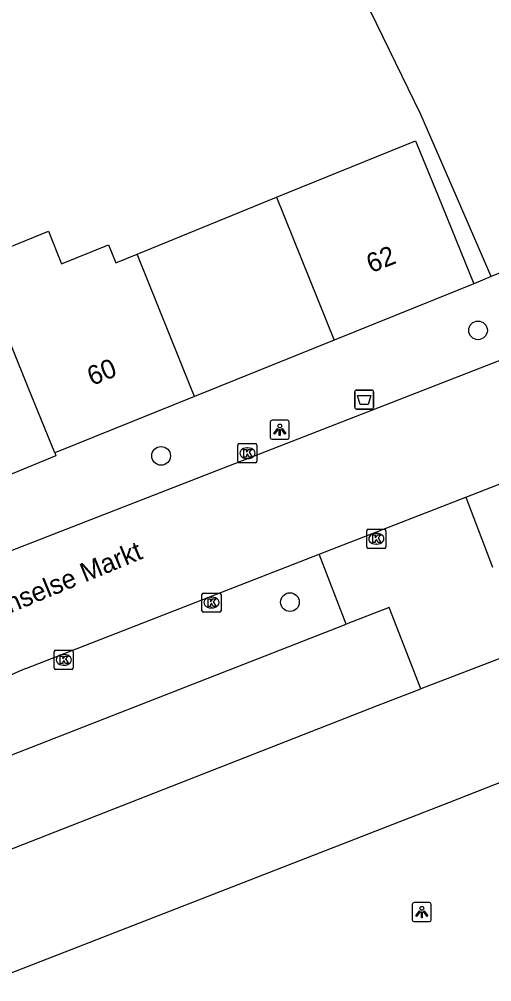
# Model space of a CAD drawing. Extents: x 160379 to 161131, y 383940 to 384849.
# Drawn here: x 160824.1 to 160848.9, y 384718.9 to 384769.3 of the extents above; entities that cross this region are included whole.
import ezdxf

# ---------------------------------------------------------------- set-up
doc = ezdxf.new("R2010")
doc.units = 0
for name, color, linetype in [('IMGEO_Afvalbak', 7, 'Continuous'), ('IMGEO_Boom', 7, 'Continuous'), ('IMGEO_Kolk', 7, 'Continuous'), ('IMGEO_Lichtpunt', 7, 'Continuous'), ('IMGEO_Openbare_ruimte_label', 7, 'Continuous'), ('IMGEO_Pand', 7, 'Continuous'), ('IMGEO_Pand_nummerreeks', 7, 'Continuous'), ('IMGEO_Parkeervlak_open', 7, 'Continuous'), ('IMGEO_Rijbaan_lokaal_open', 7, 'Continuous'), ('IMGEO_Voetpad_open', 7, 'Continuous')]:
    doc.layers.add(name, color=color, linetype=linetype)

msp = doc.modelspace()

# ---------------------------------------------------------------- linework, layer by layer
at = {"layer": 'IMGEO_Afvalbak'}
for p, q in [((160841.694, 384748.97), (160841.694, 384749.77)), ((160841.694, 384749.77), (160841.694, 384748.97)), ((160841.794, 384749.87), (160842.584, 384749.87)), ((160842.584, 384749.87), (160841.794, 384749.87)), ((160842.684, 384749.77), (160842.684, 384748.97)), ((160842.684, 384748.97), (160842.684, 384749.77)), ((160842.584, 384748.87), (160841.794, 384748.87)), ((160841.794, 384748.87), (160842.584, 384748.87))]:
    msp.add_line(p, q, dxfattribs=at)
msp.add_lwpolyline([(160841.837, 384749.584), (160842.541, 384749.584), (160842.392, 384749.114), (160841.986, 384749.114), (160841.837, 384749.584)], dxfattribs=at)
for centre, start, end in [((160841.794, 384749.77), 90, 180), ((160841.794, 384749.77), 90, 180), ((160842.584, 384749.77), 0, 90), ((160842.584, 384749.77), 360, 90), ((160841.794, 384748.97), 180, 270), ((160841.794, 384748.97), 180, 270), ((160842.584, 384748.97), 270, 0), ((160842.584, 384748.97), 270, 0)]:
    msp.add_arc(centre, 0.1, start, end, dxfattribs=at)
at = {"layer": 'IMGEO_Boom'}
for centre in [(160848.153, 384752.991), (160831.55, 384746.424), (160838.3, 384738.77)]:
    msp.add_circle(centre, 0.489, dxfattribs=at)
at = {"layer": 'IMGEO_Kolk'}
for p, q in [((160835.572, 384746.138), (160835.572, 384746.99)), ((160835.647, 384747.064), (160836.499, 384747.064)), ((160836.573, 384746.99), (160836.573, 384746.138)), ((160836.06, 384746.844), (160836.085, 384746.844)), ((160836.499, 384746.064), (160835.647, 384746.064)), ((160836.083, 384746.284), (160836.058, 384746.284)), ((160842.325, 384741.658), (160842.325, 384742.51)), ((160842.4, 384742.584), (160843.252, 384742.584)), ((160842.813, 384742.364), (160842.838, 384742.364)), ((160843.326, 384742.51), (160843.326, 384741.658)), ((160843.252, 384741.584), (160842.4, 384741.584)), ((160842.836, 384741.804), (160842.811, 384741.804)), ((160833.691, 384738.32), (160833.691, 384739.172)), ((160833.766, 384739.246), (160834.618, 384739.246)), ((160834.179, 384739.026), (160834.204, 384739.026)), ((160834.692, 384739.172), (160834.692, 384738.32)), ((160834.202, 384738.466), (160834.177, 384738.466)), ((160834.618, 384738.246), (160833.766, 384738.246)), ((160825.95, 384735.325), (160825.95, 384736.177)), ((160826.025, 384736.251), (160826.877, 384736.251)), ((160826.438, 384736.031), (160826.463, 384736.031)), ((160826.951, 384736.177), (160826.951, 384735.325)), ((160826.461, 384735.471), (160826.436, 384735.471)), ((160826.877, 384735.251), (160826.025, 384735.251))]:
    msp.add_line(p, q, dxfattribs=at)
for points in [[(160835.572, 384746.138), (160835.572, 384746.99)], [(160835.647, 384747.064), (160836.499, 384747.064)], [(160836.573, 384746.99), (160836.573, 384746.138)], [(160835.893, 384746.764), (160836.016, 384746.764), (160836.016, 384746.613), (160836.146, 384746.764), (160836.31, 384746.764), (160836.164, 384746.613), (160836.317, 384746.364), (160836.165, 384746.364), (160836.08, 384746.528), (160836.016, 384746.461), (160836.016, 384746.364), (160835.893, 384746.364), (160835.893, 384746.764)], [(160836.499, 384746.064), (160835.647, 384746.064)], [(160842.325, 384741.658), (160842.325, 384742.51)], [(160842.4, 384742.584), (160843.252, 384742.584)], [(160843.326, 384742.51), (160843.326, 384741.658)], [(160842.646, 384742.284), (160842.769, 384742.284), (160842.769, 384742.133), (160842.899, 384742.284), (160843.063, 384742.284), (160842.917, 384742.133), (160843.07, 384741.884), (160842.918, 384741.884), (160842.833, 384742.048), (160842.769, 384741.981), (160842.769, 384741.884), (160842.646, 384741.884), (160842.646, 384742.284)], [(160843.252, 384741.584), (160842.4, 384741.584)], [(160833.691, 384738.32), (160833.691, 384739.172)], [(160833.766, 384739.246), (160834.618, 384739.246)], [(160834.012, 384738.946), (160834.135, 384738.946), (160834.135, 384738.795), (160834.265, 384738.946), (160834.429, 384738.946), (160834.283, 384738.795), (160834.436, 384738.546), (160834.284, 384738.546), (160834.199, 384738.71), (160834.135, 384738.643), (160834.135, 384738.546), (160834.012, 384738.546), (160834.012, 384738.946)], [(160834.692, 384739.172), (160834.692, 384738.32)], [(160834.618, 384738.246), (160833.766, 384738.246)], [(160825.95, 384735.325), (160825.95, 384736.177)], [(160826.025, 384736.251), (160826.877, 384736.251)], [(160826.271, 384735.951), (160826.394, 384735.951), (160826.394, 384735.8), (160826.524, 384735.951), (160826.688, 384735.951), (160826.542, 384735.8), (160826.695, 384735.551), (160826.543, 384735.551), (160826.458, 384735.715), (160826.394, 384735.648), (160826.394, 384735.551), (160826.271, 384735.551), (160826.271, 384735.951)], [(160826.951, 384736.177), (160826.951, 384735.325)], [(160826.877, 384735.251), (160826.025, 384735.251)]]:
    msp.add_lwpolyline(points, dxfattribs=at)
for centre, start, end in [((160835.649, 384746.988), 91.552, 178.448), ((160835.649, 384746.988), 91.552, 178.448), ((160836.497, 384746.988), 1.552, 88.448), ((160836.497, 384746.988), 1.552, 88.448), ((160835.649, 384746.14), 181.552, 268.448), ((160835.649, 384746.14), 181.552, 268.448), ((160836.497, 384746.14), 271.552, 358.448), ((160836.497, 384746.14), 271.552, 358.448), ((160842.402, 384742.508), 91.552, 178.448), ((160842.402, 384742.508), 91.552, 178.448), ((160843.25, 384742.508), 1.552, 88.448), ((160843.25, 384742.508), 1.552, 88.448), ((160842.402, 384741.66), 181.552, 268.448), ((160842.402, 384741.66), 181.552, 268.448), ((160843.25, 384741.66), 271.552, 358.448), ((160843.25, 384741.66), 271.552, 358.448), ((160833.768, 384739.17), 91.552, 178.448), ((160833.768, 384739.17), 91.552, 178.448), ((160834.616, 384739.17), 1.552, 88.448), ((160834.616, 384739.17), 1.552, 88.448), ((160833.768, 384738.322), 181.552, 268.448), ((160833.768, 384738.322), 181.552, 268.448), ((160834.616, 384738.322), 271.552, 358.448), ((160834.616, 384738.322), 271.552, 358.448), ((160826.027, 384736.175), 91.552, 178.448), ((160826.027, 384736.175), 91.552, 178.448), ((160826.875, 384736.175), 1.552, 88.448), ((160826.875, 384736.175), 1.552, 88.448), ((160826.027, 384735.327), 181.552, 268.448), ((160826.027, 384735.327), 181.552, 268.448), ((160826.875, 384735.327), 271.552, 358.448), ((160826.875, 384735.327), 271.552, 358.448)]:
    msp.add_arc(centre, 0.0765, start, end, dxfattribs=at)
for centre, major_axis, ratio, start_param, end_param in [((160836.059, 384746.564), (-0.387, 0.002), 0.722429, 4.712389, 7.853982), ((160836.084, 384746.564), (-0.39, 0.002), 0.717154, 1.570796, 4.712389), ((160842.812, 384742.084), (-0.387, 0.002), 0.722429, 4.712389, 7.853982), ((160842.837, 384742.084), (-0.39, 0.002), 0.717154, 1.570796, 4.712389), ((160834.178, 384738.746), (-0.387, 0.002), 0.722429, 4.712389, 7.853982), ((160834.203, 384738.746), (-0.39, 0.002), 0.717154, 1.570796, 4.712389), ((160826.437, 384735.751), (-0.387, 0.002), 0.722429, 4.712389, 7.853982), ((160826.462, 384735.751), (-0.39, 0.002), 0.717154, 1.570796, 4.712389)]:
    msp.add_ellipse(centre, major_axis=major_axis, ratio=ratio, start_param=start_param, end_param=end_param, dxfattribs=at)
at = {"layer": 'IMGEO_Lichtpunt'}
for p, q in [((160837.268, 384748.191), (160837.268, 384747.384)), ((160837.268, 384748.191), (160837.268, 384747.384)), ((160838.17, 384748.286), (160837.362, 384748.286)), ((160838.17, 384748.286), (160837.362, 384748.286)), ((160838.264, 384747.384), (160838.264, 384748.191)), ((160838.264, 384747.384), (160838.264, 384748.191)), ((160837.362, 384747.29), (160838.17, 384747.29)), ((160837.362, 384747.29), (160838.17, 384747.29)), ((160844.71, 384722.953), (160844.71, 384722.146)), ((160844.71, 384722.953), (160844.71, 384722.146)), ((160845.612, 384723.048), (160844.804, 384723.048)), ((160845.612, 384723.048), (160844.804, 384723.048)), ((160845.706, 384722.146), (160845.706, 384722.953)), ((160845.706, 384722.146), (160845.706, 384722.953)), ((160844.804, 384722.052), (160845.612, 384722.052)), ((160844.804, 384722.052), (160845.612, 384722.052))]:
    msp.add_line(p, q, dxfattribs=at)
for points in [[(160837.642, 384747.855), (160837.681, 384747.827), (160837.493, 384747.565), (160837.455, 384747.592), (160837.642, 384747.855)], [(160837.744, 384747.807), (160837.791, 384747.807), (160837.791, 384747.485), (160837.744, 384747.485), (160837.744, 384747.807)], [(160837.854, 384747.827), (160837.892, 384747.854), (160838.079, 384747.592), (160838.04, 384747.564), (160837.854, 384747.827)], [(160845.084, 384722.617), (160845.123, 384722.589), (160844.935, 384722.327), (160844.897, 384722.354), (160845.084, 384722.617)], [(160845.186, 384722.569), (160845.233, 384722.569), (160845.233, 384722.247), (160845.186, 384722.247), (160845.186, 384722.569)], [(160845.296, 384722.589), (160845.334, 384722.616), (160845.521, 384722.354), (160845.482, 384722.326), (160845.296, 384722.589)]]:
    msp.add_lwpolyline(points, dxfattribs=at)
for centre in [(160837.767, 384747.989), (160845.209, 384722.751)]:
    msp.add_circle(centre, 0.0994, dxfattribs=at)
for centre, start, end in [((160837.362, 384748.191), 90, 180), ((160837.362, 384748.191), 90, 180), ((160838.17, 384748.191), 0, 90), ((160838.17, 384748.191), 0, 90), ((160837.362, 384747.384), 180, 270), ((160837.362, 384747.384), 180, 270), ((160838.17, 384747.384), 270, 0), ((160838.17, 384747.384), 270, 360), ((160844.804, 384722.953), 90, 180), ((160844.804, 384722.953), 90, 180), ((160845.612, 384722.953), 0, 90), ((160845.612, 384722.953), 0, 90), ((160844.804, 384722.146), 180, 270), ((160844.804, 384722.146), 180, 270), ((160845.612, 384722.146), 270, 0), ((160845.612, 384722.146), 270, 360)]:
    msp.add_arc(centre, 0.0946, start, end, dxfattribs=at)
at = {"layer": 'IMGEO_Pand'}
for points in [[(160848.836, 384755.81), (160846.849, 384760.399), (160845.163, 384764.294), (160841.516, 384771.779), (160834.161, 384787.07), (160841.105, 384790.164), (160841.511, 384790.345)], [(160837.596, 384759.954), (160844.883, 384762.916), (160846.044, 384760.058), (160847.927, 384755.425)], [(160830.288, 384756.983), (160837.596, 384759.954)], [(160837.596, 384759.954), (160840.612, 384752.475)], [(160859.89, 384760.251), (160848.836, 384755.81)], [(160825.98, 384746.574), (160824.587, 384750), (160822.959, 384754.004), (160821.884, 384756.648), (160825.645, 384758.177), (160826.337, 384756.473), (160828.796, 384757.472), (160829.178, 384756.532), (160830.288, 384756.983)], [(160833.296, 384749.525), (160833.104, 384750), (160830.288, 384756.983)], [(160847.927, 384755.425), (160840.612, 384752.475)], [(160840.612, 384752.475), (160834.475, 384750), (160833.296, 384749.525)], [(160833.296, 384749.525), (160825.98, 384746.574)]]:
    msp.add_lwpolyline(points, dxfattribs=at)
at = {"layer": 'IMGEO_Parkeervlak_open'}
msp.add_lwpolyline([(160819.915, 384724.378), (160818.258, 384728.656), (160841.244, 384737.616)], dxfattribs=at)
at = {"layer": 'IMGEO_Rijbaan_lokaal_open'}
for points in [[(160875.178, 384761.474), (160820.307, 384740.149)], [(160847.52, 384744.264), (160879.523, 384756.719)], [(160839.837, 384741.274), (160847.52, 384744.264)], [(160847.52, 384744.264), (160848.912, 384740.593)], [(160824.465, 384735.292), (160839.837, 384741.274)], [(160841.244, 384737.616), (160839.837, 384741.274)], [(160820.67, 384718.206), (160846.624, 384728.28), (160874.848, 384739.37)], [(160845.161, 384734.231), (160843.499, 384738.495), (160841.244, 384737.616)], [(160850.541, 384736.296), (160845.161, 384734.231)], [(160819.915, 384724.378), (160842.882, 384733.356), (160845.161, 384734.231)]]:
    msp.add_lwpolyline(points, dxfattribs=at)
msp.add_arc((160857.01, 384656.254), 85.476, 112.38051, 120.2934, dxfattribs=at)
at = {"layer": 'IMGEO_Voetpad_open'}
for points in [[(160848.836, 384755.81), (160847.927, 384755.425)], [(160825.98, 384746.574), (160826.038, 384746.431), (160795.715, 384733.952), (160795.472, 384734.16)]]:
    msp.add_lwpolyline(points, dxfattribs=at)

# ---------------------------------------------------------------- texts
at = {"layer": 'IMGEO_Openbare_ruimte_label'}
msp.add_text('Woenselse Markt', height=1, rotation=22.3864, dxfattribs=at).set_placement((160821.101, 384737.135))
at = {"layer": 'IMGEO_Pand_nummerreeks'}
for s, p in [('62', (160842.558, 384755.976)), ('60', (160827.932, 384750.078))]:
    msp.add_text(s, height=1, rotation=21.9637, dxfattribs=at).set_placement(p)

doc.saveas('drawing.dxf')
